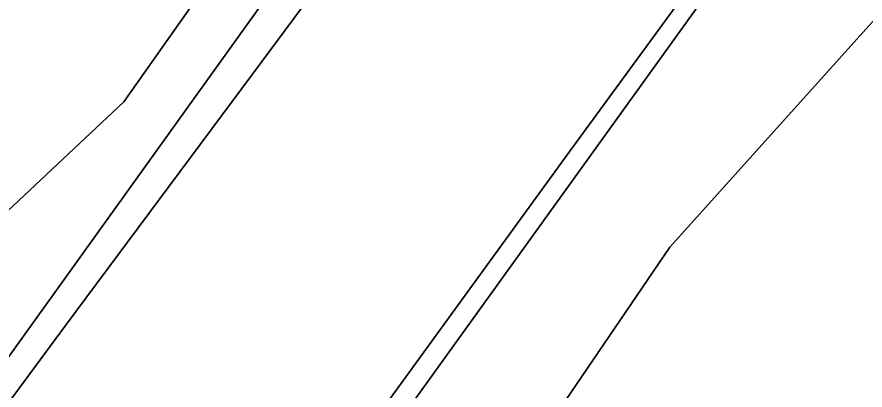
# Model space of a CAD drawing. Extents: x 158835 to 160077, y 386387 to 387778.
# Drawn here: x 159275.32 to 159308.48, y 386831.02 to 386845.61 of the extents above; entities that cross this region are included whole.
import ezdxf

# ---------------------------------------------------------------- set-up
doc = ezdxf.new("R2010")
doc.units = 0
for name, color, linetype in [('IMGEO_Berm_groen', 7, 'Continuous'), ('IMGEO_Groenvoorziening', 7, 'Continuous'), ('IMGEO_Loofbos', 7, 'Continuous'), ('IMGEO_Oever', 7, 'Continuous'), ('IMGEO_OVBaan_gesloten', 7, 'Continuous'), ('IMGEO_Waterloop', 7, 'Continuous')]:
    doc.layers.add(name, color=color, linetype=linetype)

msp = doc.modelspace()

# ---------------------------------------------------------------- linework, layer by layer
at = {"layer": 'IMGEO_Berm_groen'}
for points in [[(159295.76, 386869.432), (159295.549, 386869.585), (159292.478, 386862.818), (159289.882, 386857.012), (159279.508, 386842.292), (159269.535, 386832.931), (159269.123, 386833.233)], [(159267.753, 386822.227), (159295.387, 386860.749), (159295.601, 386860.966), (159295.878, 386861.206), (159296.176, 386861.419), (159296.492, 386861.606), (159296.823, 386861.763), (159297.167, 386861.89), (159297.52, 386861.986), (159297.881, 386862.05), (159298.246, 386862.081), (159298.613, 386862.08), (159298.978, 386862.046), (159301.086, 386860.847), (159303.915, 386859.238), (159309.692, 386855.626), (159318.226, 386848.139), (159331.328, 386840.727), (159340.052, 386828.578)]]:
    msp.add_lwpolyline(points, dxfattribs=at)
at = {"layer": 'IMGEO_Groenvoorziening'}
msp.add_lwpolyline([(159257.448, 386761.205), (159277.624, 386802.456), (159300.846, 386836.608), (159308.987, 386845.652), (159313.324, 386845.108), (159309.692, 386855.626), (159303.915, 386859.238), (159305.229, 386857.867), (159306.352, 386856.334), (159306.437, 386856.133), (159306.57, 386855.747), (159306.667, 386855.351), (159306.729, 386854.948), (159306.754, 386854.541), (159306.743, 386854.133), (159306.696, 386853.728), (159306.613, 386853.329), (159306.494, 386852.939), (159306.341, 386852.561), (159305.768, 386851.337), (159277.779, 386812.449), (159273.614, 386806.196)], dxfattribs=at)
at = {"layer": 'IMGEO_Loofbos'}
msp.add_lwpolyline([(159267.985, 386728.947), (159279.585, 386738.416), (159286.922, 386750), (159302.574, 386774.712), (159303.726, 386776.653), (159307.223, 386782.387), (159310.822, 386788.058), (159314.521, 386793.664), (159318.32, 386799.203), (159322.218, 386804.674), (159326.213, 386810.073), (159330.303, 386815.401), (159333.696, 386820.585), (159340.052, 386828.578), (159331.328, 386840.727), (159318.226, 386848.139), (159309.692, 386855.626), (159313.324, 386845.108), (159308.987, 386845.652), (159300.846, 386836.608), (159277.624, 386802.456), (159257.448, 386761.205)], dxfattribs=at)
at = {"layer": 'IMGEO_Oever'}
for points in [[(159295.387, 386860.749), (159267.753, 386822.227)], [(159301.924, 386859.453), (159304.763, 386856.695), (159305.479, 386855.825), (159305.737, 386855.024), (159305.887, 386854.353), (159305.914, 386853.873), (159305.889, 386853.32), (159305.727, 386852.724), (159305.285, 386851.714), (159303.301, 386849.075), (159296.943, 386840.364), (159285.627, 386824.785), (159277.547, 386813.251), (159274.878, 386809.101)], [(159243.655, 386775.496), (159247.064, 386783.134), (159253.594, 386795.373), (159259.508, 386805.927), (159265.791, 386817.385), (159269.282, 386822.806), (159277.228, 386833.545), (159284.538, 386843.381), (159289.98, 386850.732), (159295.668, 386859.233)], [(159277.779, 386812.449), (159305.768, 386851.337)]]:
    msp.add_lwpolyline(points, dxfattribs=at)
at = {"layer": 'IMGEO_OVBaan_gesloten'}
msp.add_lwpolyline([(159269.123, 386833.233), (159269.535, 386832.931), (159279.508, 386842.292), (159289.882, 386857.012), (159292.478, 386862.818), (159295.549, 386869.585)], dxfattribs=at)
at = {"layer": 'IMGEO_Waterloop'}
for points in [[(159274.878, 386809.101), (159277.547, 386813.251), (159285.627, 386824.785), (159296.943, 386840.364), (159303.301, 386849.075), (159305.285, 386851.714), (159305.727, 386852.724), (159305.889, 386853.32), (159305.914, 386853.873), (159305.887, 386854.353), (159305.737, 386855.024), (159305.479, 386855.825), (159304.763, 386856.695), (159301.924, 386859.453), (159301.18, 386859.952)], [(159295.668, 386859.233), (159289.98, 386850.732), (159284.538, 386843.381), (159277.228, 386833.545), (159269.282, 386822.806), (159265.791, 386817.385), (159259.508, 386805.927), (159253.594, 386795.373), (159247.064, 386783.134), (159243.655, 386775.496)]]:
    msp.add_lwpolyline(points, dxfattribs=at)

doc.saveas('drawing.dxf')
